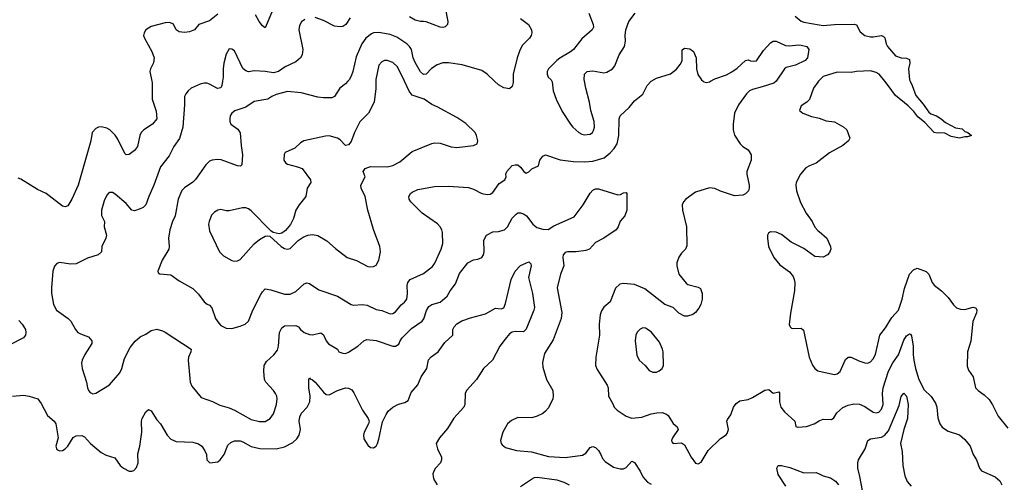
# Model space of a CAD drawing. Header units: inches. Extents: x 2001573 to 2220545, y 644482 to 846830.
# Tile 660 of 755: x 2144242 to 2151334, y 767109 to 770444. Entities that reach past the tile are written whole.
import ezdxf

# ---------------------------------------------------------------- set-up
doc = ezdxf.new("R2010")
doc.units = ezdxf.units.IN
doc.header["$MEASUREMENT"] = 0
for name, color, linetype in [('C1746', 7, 'Continuous'), ('C1747', 7, 'Continuous'), ('C1756', 7, 'Continuous'), ('C1757', 7, 'Continuous')]:
    doc.layers.add(name, color=color, linetype=linetype)

msp = doc.modelspace()

# ---------------------------------------------------------------- linework, layer by layer
at = {"layer": 'C1746', "color": 5}
for points, elevation in [([(2145194.2, 770000), (2145196.5, 769990), (2145197.4, 769870), (2145225.1, 769785.1), (2145230.2, 769730), (2145198.9, 769690), (2145135.3, 769650), (2145116.9, 769630), (2145107.6, 769610), (2145090.8, 769529.2), (2145070, 769502), (2145030, 769471.3), (2145010, 769469.6), (2145000, 769480), (2144950, 769582.6), (2144930, 769612), (2144891, 769650), (2144870, 769661.4), (2144830, 769670.9), (2144810, 769669.7), (2144790, 769659.6), (2144764.9, 769630), (2144753.7, 769570), (2144662.6, 769250), (2144617.6, 769150), (2144590, 769102.7), (2144570, 769094.5), (2144550, 769100.7), (2144432.1, 769192.1), (2144370, 769218.9), (2144250, 769294.7), (2144230, 769300.5)], 220), ([(2145703.4, 770000), (2145698.2, 769970), (2145690, 769951.7), (2145667.6, 769947.6), (2145610, 769979.2), (2145590, 769986.2), (2145570, 769986.4), (2145541.4, 769978.6), (2145478.4, 769950), (2145454.6, 769930), (2145439.6, 769910), (2145430.2, 769890), (2145430.2, 769830), (2145416.9, 769670), (2145393.2, 769586.8), (2145353.1, 769530), (2145318.4, 769461.6), (2145256.7, 769383.3), (2145209.1, 769250), (2145171.4, 769170), (2145150.2, 769110), (2145131.5, 769090), (2145110, 769079.9), (2145070, 769066.7), (2145050.6, 769070.6), (2145010, 769119.8), (2144930, 769185.4), (2144910, 769198.7), (2144890, 769198.4), (2144885.4, 769194.6), (2144870, 769178), (2144850, 769138), (2144832, 769070), (2144832.1, 769032.1), (2144852.7, 768990), (2144850.3, 768949.7), (2144866.5, 768890), (2144863.6, 768870), (2144833.7, 768810), (2144830.4, 768770), (2144807.3, 768750), (2144730, 768724.2), (2144650, 768683.7), (2144610, 768681.3), (2144530, 768694), (2144510, 768686), (2144493.7, 768666.3), (2144481.3, 768630), (2144470.3, 768510), (2144471.9, 768471.9), (2144484.9, 768390), (2144507, 768350), (2144591.8, 768290), (2144610.3, 768270), (2144644.2, 768210), (2144661.6, 768190), (2144679, 768179), (2144737.8, 768157.8), (2144761.6, 768130), (2144761.6, 768110), (2144710.4, 768030), (2144692.4, 767990), (2144688.5, 767968.5), (2144692.4, 767930), (2144723.1, 767830), (2144730.4, 767790), (2144738, 767770), (2144750, 767756.3), (2144770, 767748), (2144790, 767750.6), (2144890, 767810.8), (2144962.7, 767897.3), (2144978.3, 767930), (2144998, 768002), (2145038.5, 768081.5), (2145073, 768127), (2145110, 768158.4), (2145150, 768175.8), (2145190, 768202.4), (2145230, 768212.7), (2145270, 768201.6), (2145290, 768190.4), (2145477, 768070), (2145475.3, 768050), (2145458.2, 768010), (2145455.9, 767990), (2145470.3, 767830.3), (2145483, 767803), (2145550, 767720.7), (2145630, 767690.4), (2145684.2, 767664.2), (2145750, 767645.5), (2145789.3, 767629.3), (2145910, 767562), (2145970, 767546.5), (2146010, 767547.2), (2146045.1, 767570), (2146070, 767603), (2146091.1, 767670), (2146096.9, 767710), (2146094, 767730), (2146084.4, 767750), (2146071.1, 767770), (2146015.1, 767830), (2146005.1, 767850), (2145999.7, 767910), (2146003.5, 767950), (2146020.9, 767979.1), (2146071.8, 768028.2), (2146098.2, 768061.8), (2146106, 768090), (2146112.8, 768190), (2146130, 768222), (2146150, 768236.3), (2146230, 768240.5), (2146250, 768230.5), (2146264.9, 768210), (2146290, 768188.4), (2146330, 768173.7), (2146350, 768171.8), (2146410, 768186), (2146430, 768173), (2146450.2, 768130), (2146466.6, 768106.6), (2146531, 768070), (2146541, 768050), (2146570, 768039.3), (2146590, 768038.4), (2146610, 768047), (2146677, 768090), (2146721.2, 768130), (2146742.4, 768137.6), (2146810, 768131.7), (2146930, 768090.4), (2146950, 768090.4), (2146974, 768106), (2146983.5, 768130), (2146998, 768150), (2147063.1, 768216.9), (2147140.4, 768270), (2147152.6, 768287.4), (2147172.5, 768347.5), (2147190, 768377.4), (2147210, 768390.3), (2147270, 768407.9), (2147320.7, 768450), (2147343.7, 768490), (2147380.5, 768539.5), (2147410, 768613.4), (2147469.5, 768690), (2147510, 768712), (2147541.4, 768718.5), (2147570, 768730.6), (2147583.6, 768750), (2147587.8, 768770), (2147585.6, 768854.4), (2147604.7, 768890), (2147650, 768914.3), (2147690, 768916), (2147734.5, 768930), (2147755.1, 768950), (2147790, 769013), (2147817.1, 769042.9), (2147830, 769050.4), (2147850, 769052.4), (2147870, 769045.5), (2147892.7, 769030), (2147938.9, 768970), (2147966.6, 768946.6), (2148010, 768933.6), (2148049.6, 768930.3), (2148090, 768958.4), (2148237, 769023), (2148299.6, 769110), (2148350, 769192.7), (2148370, 769214.4), (2148390, 769224.4), (2148410, 769224.4), (2148550, 769181), (2148570, 769184.7), (2148590, 769196), (2148610, 769198), (2148616, 769190), (2148616, 769070), (2148601, 769030), (2148568.2, 768991.8), (2148552.4, 768950), (2148539.3, 768930), (2148450, 768869.6), (2148390, 768838), (2148346, 768790), (2148318.9, 768781.1), (2148250, 768769.7), (2148188.5, 768771.5), (2148170, 768766.6), (2148157.1, 768750), (2148154.4, 768730), (2148160.3, 768670), (2148136.5, 768610), (2148114.3, 768510), (2148146.4, 768333.6), (2148143.1, 768290), (2148084.6, 768135.4), (2148022, 768038), (2148007.8, 767972.3), (2148010, 767938), (2148035.8, 767850), (2148082, 767770), (2148085.5, 767730), (2148081.6, 767710), (2148050, 767646.6), (2148030, 767622), (2148010, 767606), (2147970, 767584.7), (2147930, 767573.3), (2147830, 767575.1), (2147784.9, 767555.1), (2147755.3, 767530), (2147722, 767470), (2147706, 767410), (2147710.5, 767390), (2147718.3, 767378.3), (2147741.1, 767361.1), (2147819.4, 767339.4), (2147928, 767328), (2148050, 767295), (2148170, 767288.4), (2148295.1, 767304.9), (2148320.6, 767319.4), (2148350, 767360.7), (2148370, 767368), (2148390, 767359.3), (2148410, 767338), (2148428.4, 767310), (2148440.3, 767280.2), (2148458.3, 767258.3), (2148519.2, 767219.2), (2148566.5, 767206.5), (2148590, 767206), (2148610, 767216), (2148650, 767261.3), (2148670, 767252.4), (2148710.2, 767190), (2148730, 767148.2), (2148763.1, 767110), (2148790, 767094.9)], 240), ([(2146606.7, 770000), (2146590, 769980.7), (2146549.2, 769950.8), (2146510, 769889.6), (2146490, 769881.6), (2146430, 769879.5), (2146390, 769885.1), (2146270, 769916.2), (2146170, 769927.3), (2146090, 769904.2), (2146057.3, 769890), (2146029.1, 769870.9), (2145930, 769853.1), (2145870, 769812.7), (2145792.1, 769787.9), (2145769.2, 769770.8), (2145758, 769750), (2145754.9, 769730), (2145754.9, 769710), (2145762, 769690), (2145814.2, 769654.2), (2145829.3, 769629.3), (2145836.6, 769536.6), (2145847.2, 769470), (2145842, 769398), (2145832.4, 769387.6), (2145810.4, 769389.6), (2145692.8, 769432.8), (2145663.8, 769436.2), (2145627.8, 769432.2), (2145610, 769423.1), (2145582.9, 769397.1), (2145508.5, 769291.5), (2145488.3, 769271.7), (2145430, 769232.8), (2145410, 769211.5), (2145382.8, 769150), (2145361.5, 769030), (2145342.2, 768990), (2145324, 768930), (2145313.4, 768870), (2145319.5, 768810), (2145315.8, 768790), (2145267.7, 768710), (2145236, 768630), (2145239.6, 768619.6), (2145250.8, 768610.8), (2145330, 768604.4), (2145390, 768562.4), (2145490, 768505.5), (2145530, 768465.5), (2145570, 768410.7), (2145592.3, 768392.3), (2145610, 768384.9), (2145627.1, 768367.1), (2145652, 768290), (2145675.3, 768255.2), (2145690, 768240.5), (2145730, 768219.3), (2145770, 768218), (2145830, 768235.2), (2145866.6, 768250), (2145889.6, 768270), (2145920.8, 768350), (2145978.3, 768461.7), (2145990, 768482.4), (2146010, 768503.8), (2146050, 768497.7), (2146150, 768464.8), (2146190, 768464.1), (2146230, 768484.2), (2146290, 768538.9), (2146310, 768546), (2146330, 768541.1), (2146395.9, 768495.9), (2146530, 768450.2), (2146630, 768391.5), (2146650, 768386.9), (2146710, 768391.1), (2146745.2, 768385.2), (2146810, 768354.6), (2146850, 768347.2), (2146910, 768323.6), (2146930, 768324.9), (2146950, 768337.6), (2146990, 768388.5), (2147013.2, 768406.8), (2147030, 768428.2), (2147034.8, 768470), (2147032.1, 768527.9), (2147038.3, 768550), (2147055.6, 768570), (2147150, 768613.8), (2147215.4, 768664.6), (2147232, 768688), (2147278.8, 768790), (2147290.8, 768830), (2147287.7, 768910), (2147282.7, 768930), (2147271, 768950), (2147251.2, 768971.2), (2147141.5, 769050), (2147058.4, 769130), (2147047.3, 769150), (2147045.1, 769170), (2147056, 769190), (2147070, 769200.5), (2147110, 769218.7), (2147230, 769242.4), (2147330, 769243.9), (2147474, 769234), (2147510, 769222.3), (2147570, 769191.7), (2147610, 769184.2), (2147630, 769187.2), (2147650, 769198.7), (2147696.6, 769263.4), (2147737, 769290), (2147745.6, 769310), (2147743.5, 769330), (2147751.5, 769350), (2147790, 769392.2), (2147810, 769398.4), (2147830, 769397.1), (2147850, 769381.6), (2147873.4, 769350), (2147890, 769338.4), (2147910, 769346), (2147931.6, 769368.4), (2147979, 769390), (2147989.4, 769430), (2148002, 769450), (2148010, 769460.7), (2148029.6, 769470.4), (2148134.6, 769434.6), (2148230, 769421.1), (2148310, 769420.1), (2148370, 769424.7), (2148450.9, 769449.1), (2148495.4, 769484.6), (2148524.3, 769515.7), (2148544.8, 769550), (2148557.4, 769610), (2148559.1, 769730), (2148566.3, 769750), (2148632, 769810), (2148670, 769859.1), (2148730, 769907.3), (2148762, 769970), (2148790, 769999.6), (2148790.6, 770000)], 260), ([(2146807.5, 770000), (2146807.3, 769947.3), (2146794.3, 769850), (2146755.3, 769770), (2146692.3, 769707.7), (2146654.3, 769630), (2146630, 769565.2), (2146610, 769540.9), (2146590, 769537), (2146550, 769578), (2146530, 769589.5), (2146470, 769606), (2146444.4, 769604.4), (2146288.9, 769571.1), (2146264.2, 769555.8), (2146222.8, 769517.2), (2146153.7, 769486.3), (2146148.2, 769471.8), (2146145.7, 769430), (2146159.3, 769410), (2146170, 769402), (2146244.2, 769384.2), (2146277.3, 769370), (2146335.8, 769290), (2146338.7, 769270), (2146313, 769230), (2146302, 769170), (2146254.8, 769110), (2146230.8, 769070), (2146214.8, 769010), (2146193.2, 768966.8), (2146155.9, 768924.1), (2146130, 768904), (2146110, 768899), (2146068.7, 768908.7), (2146050, 768922), (2145910, 769066.9), (2145890, 769081.5), (2145870, 769088.7), (2145847.6, 769087.6), (2145750, 769065.3), (2145730, 769065.3), (2145690, 769074.5), (2145670, 769069.8), (2145644.1, 769055.9), (2145624.3, 769035.7), (2145605.7, 768990), (2145602.6, 768970), (2145610, 768922.8), (2145680.7, 768770), (2145710, 768740.7), (2145770, 768707.7), (2145790, 768703), (2145810, 768704.9), (2145830, 768715.5), (2145930, 768828), (2145970, 768860.5), (2146010, 768884), (2146030, 768886.8), (2146042.8, 768882.8), (2146124.7, 768810), (2146150, 768794.8), (2146170, 768790.8), (2146190, 768794.8), (2146247.6, 768852.4), (2146283.9, 768876.1), (2146318, 768890), (2146350, 768894.9), (2146390, 768887.7), (2146454.8, 768850), (2146515.6, 768795.6), (2146600.5, 768730), (2146667.1, 768707.1), (2146750, 768665.7), (2146770, 768661.3), (2146790, 768663.8), (2146810, 768674), (2146829.6, 768710), (2146840.7, 768770), (2146835.1, 768810), (2146791, 768931), (2146750.7, 769070), (2146729.8, 769169.8), (2146701.1, 769230), (2146698.9, 769250), (2146729.5, 769310), (2146717, 769350), (2146729.5, 769370), (2146770, 769384.9), (2146890, 769383.6), (2146930, 769391.7), (2146980.6, 769419.4), (2147070, 769493.1), (2147210, 769551.4), (2147230, 769556.1), (2147270, 769554), (2147350, 769527), (2147390, 769523.1), (2147510, 769536.4), (2147536, 769550), (2147542, 769570), (2147532, 769610), (2147522, 769630), (2147455.8, 769695.8), (2147390, 769738.7), (2147250, 769814.7), (2147210, 769831.3), (2147156.2, 769870), (2147070, 769899.8), (2147048.1, 769928.1), (2147014, 770000)], 280), ([(2147795.8, 770000), (2147795.8, 769990), (2147790, 769962), (2147770, 769945.2), (2147730, 769952.7), (2147690, 769975.1), (2147663.2, 770000)], 260), ([(2148075.4, 770000), (2148076.9, 769996.9), (2148084.5, 769930), (2148106, 769870), (2148150, 769782.4), (2148208.8, 769690), (2148227, 769670), (2148270.4, 769630), (2148290, 769618.3), (2148310, 769614.3), (2148350, 769619.5), (2148367, 769630), (2148375.9, 769644.1), (2148381.7, 769670), (2148379.2, 769710), (2148355.6, 769790), (2148345.1, 769850), (2148319.2, 769950), (2148309.4, 770000)], 280), ([(2149690.2, 770000), (2149690, 769999.7), (2149673.1, 769986.9), (2149590, 769958.7), (2149519.2, 769940.8), (2149497.8, 769930), (2149476.6, 769910), (2149418.6, 769830), (2149390.3, 769770), (2149380.3, 769690), (2149381.1, 769650), (2149390.3, 769610.3), (2149430.5, 769550), (2149450, 769530.5), (2149490, 769506.8), (2149510.4, 769470), (2149510.5, 769430), (2149480.5, 769350), (2149480.5, 769330), (2149495.8, 769250), (2149496.4, 769230), (2149490.3, 769209.7), (2149470, 769189.5), (2149450, 769179.5), (2149390, 769175.1), (2149290, 769208), (2149250, 769228), (2149210, 769231.1), (2149110, 769201), (2149039.5, 769150), (2149023.2, 769130), (2149014.3, 769110), (2149016, 769070), (2149044.9, 768950), (2149046.9, 768813.1), (2149037.1, 768790), (2149010, 768762), (2148990, 768732.7), (2148974.4, 768690), (2148974.9, 768670), (2148990.4, 768610), (2149043.4, 768543.4), (2149055.2, 768535.2), (2149130, 768516), (2149145.4, 768505.4), (2149158.8, 768470), (2149158.8, 768430), (2149147.3, 768390), (2149134.9, 768365.1), (2149110, 768334), (2149090, 768319), (2149053, 768307), (2149030, 768307), (2148990, 768329.5), (2148950, 768369.4), (2148890, 768391.8), (2148744.4, 768504.4), (2148670, 768534), (2148590, 768542), (2148563.8, 768536.2), (2148532.5, 768507.5), (2148494, 768410), (2148449.1, 768370.9), (2148433.8, 768346.2), (2148424.1, 768315.9), (2148415.3, 768250), (2148419, 768170), (2148391.5, 768010), (2148390.3, 767950), (2148401.1, 767921.1), (2148472.9, 767810), (2148479.6, 767790), (2148482, 767730), (2148514.7, 767674.7), (2148523.8, 767650), (2148544.9, 767630), (2148610, 767585.7), (2148650, 767571.7), (2148722, 767578), (2148790, 767602.4), (2148830.4, 767610.4), (2148870, 767612.4), (2148899.9, 767599.9), (2148912.7, 767590), (2148950, 767534), (2148977.3, 767510), (2148985.5, 767490), (2148943.1, 767430), (2148936.4, 767410), (2148939.9, 767399.9), (2148950, 767388.9), (2149010, 767392.7), (2149030, 767379.1), (2149078.9, 767290), (2149110, 767246.4), (2149130, 767241.3), (2149150, 767254), (2149201.7, 767338.3), (2149290, 767425.5), (2149329.8, 767450.2), (2149338.6, 767461.4), (2149346.3, 767490), (2149336.3, 767550), (2149339.1, 767560.9), (2149365.1, 767594.9), (2149383.6, 767650), (2149402, 767678), (2149430, 767697.1), (2149490, 767706.7), (2149520.1, 767719.9), (2149610, 767774.4), (2149637.3, 767777.3), (2149670, 767751), (2149710, 767762), (2149714, 767754), (2149714.6, 767690), (2149724.2, 767650), (2149750, 767618), (2149826, 767550), (2149832, 767512), (2149846, 767506), (2149910, 767510.4), (2149964, 767530), (2150000, 767553.1)], 260), ([(2149165.3, 770000), (2149170, 769996.5), (2149190, 769991.3), (2149210, 769995.6), (2149218.1, 770000)], 260), ([(2149995.4, 770000), (2149990, 769994.5), (2149959.1, 769950), (2149930, 769869), (2149910.5, 769849.5), (2149870, 769822), (2149858, 769790), (2149882, 769770), (2149944.8, 769744.8), (2149990, 769736.5), (2150000, 769732.9)], 280), ([(2150000, 769426.3), (2149979.1, 769410), (2149930, 769391.2), (2149904.6, 769375.4), (2149867, 769330), (2149834.9, 769270), (2149832.9, 769250), (2149838.3, 769210), (2149865.5, 769125.5), (2149905.7, 769050), (2149950.2, 768990.2), (2149969.3, 768949.3), (2149990, 768924.9), (2150000, 768916.4)], 280), ([(2150000, 768734.3), (2149970, 768736), (2149890, 768794.7), (2149799.6, 768839.6), (2149730, 768894.8), (2149690, 768911.1), (2149650, 768915.6), (2149634.6, 768905.4), (2149628.7, 768891.3), (2149627.4, 768870), (2149636.5, 768810), (2149673.4, 768730), (2149717.4, 768677.4), (2149786.6, 768626.6), (2149812.3, 768592.3), (2149820.7, 768570), (2149824.9, 768550), (2149823, 768490), (2149792.8, 768327.2), (2149785.5, 768245.5), (2149790.5, 768230.5), (2149801.3, 768221.3), (2149810, 768218), (2149870, 768220.3), (2149886.6, 768206.6), (2149929.1, 768010), (2149953.3, 767953.3), (2149970.2, 767930.2), (2149991.7, 767911.7), (2150000, 767909.9)], 280), ([(2144189.6, 767730.4), (2144270, 767737.7), (2144310, 767730.2), (2144373, 767710), (2144398, 767678), (2144442.6, 767590), (2144490.2, 767550.2), (2144503.1, 767530), (2144518.4, 767430), (2144503, 767370), (2144510, 767346), (2144530, 767334.8), (2144550, 767338.8), (2144570, 767350.7), (2144590, 767370.8), (2144628.5, 767431.5), (2144650, 767443.7), (2144690, 767447), (2144710, 767435.8), (2144752, 767390), (2144830, 767324), (2144865.3, 767305.3), (2144926.4, 767286.4), (2144966.4, 767230), (2144990.4, 767210), (2145030, 767190.3), (2145050, 767188.9), (2145064.7, 767195.2), (2145084.1, 767215.9), (2145096, 767250), (2145093.3, 767313.3), (2145107, 767370), (2145122.2, 767470), (2145119.8, 767550), (2145123.5, 767570), (2145150, 767617.3), (2145170, 767634), (2145190, 767624), (2145230, 767560.5), (2145256.3, 767530), (2145304.4, 767450), (2145330, 767420.4), (2145370, 767403.6), (2145490, 767397.4), (2145530, 767385.5), (2145554, 767370), (2145576.1, 767336.1), (2145587.7, 767310), (2145590.8, 767270), (2145610.6, 767250.6), (2145670, 767257), (2145687.3, 767270), (2145714, 767310), (2145742.3, 767377.7), (2145762.8, 767397.2), (2145790, 767408.2), (2145830, 767407.6), (2145850, 767401.1), (2145910, 767366.7), (2145972.5, 767352.5), (2146090, 767351.5), (2146150, 767364.1), (2146210, 767395.5), (2146238, 767422), (2146255, 767450), (2146264, 767490), (2146254.9, 767550), (2146259.7, 767580.3), (2146272.4, 767607.6), (2146313.1, 767650), (2146330.8, 767690), (2146334.6, 767730), (2146324.5, 767790), (2146323.7, 767850), (2146330, 767861), (2146334, 767854), (2146350, 767847.7), (2146370, 767830.3), (2146430, 767759), (2146450, 767743.2), (2146470, 767739.2), (2146531.8, 767770), (2146590, 767790.2), (2146610, 767788.5), (2146635.3, 767775.2), (2146650, 767754), (2146711.6, 767630), (2146752.4, 767570), (2146760.3, 767550), (2146754.6, 767530), (2146723.1, 767470), (2146718.9, 767450), (2146722, 767422), (2146750, 767376.4), (2146770, 767360.3), (2146790, 767358), (2146810, 767370.5), (2146819.7, 767390), (2146830, 767421), (2146854.8, 767545.2), (2146881, 767599), (2146897.3, 767622.7), (2146929.2, 767650.8), (2146970, 767671.2), (2147016.3, 767683.7), (2147040.4, 767699.6), (2147062.4, 767757.6), (2147109.1, 767810.9), (2147133, 767870), (2147174, 767930), (2147187.2, 767992.8), (2147205.5, 768014.5), (2147255.8, 768050), (2147303.6, 768116.4), (2147362.7, 768170), (2147360.9, 768210), (2147372.3, 768230), (2147390, 768250.4), (2147426.6, 768273.4), (2147490, 768295.6), (2147596.4, 768323.6), (2147670, 768365.5), (2147710, 768359.1), (2147730, 768367.7), (2147742, 768398), (2147782.7, 768570), (2147809.7, 768630), (2147850, 768672.7), (2147910, 768698), (2147923.1, 768683.1), (2147925.7, 768670), (2147906.4, 768586.4), (2147935.3, 768470), (2147949.1, 768370), (2147945.8, 768350), (2147890, 768212), (2147870, 768193.3), (2147810, 768195.6), (2147790, 768191), (2147770, 768178.3), (2147738.3, 768141.7), (2147701.1, 768090), (2147648, 767990), (2147582, 767930), (2147531.6, 767850), (2147460.4, 767770), (2147450.4, 767750), (2147448.8, 767670), (2147441.1, 767650), (2147368.9, 767571.1), (2147322.9, 767497.1), (2147265.2, 767430), (2147242.1, 767390), (2147250.6, 767350.6), (2147281.3, 767290), (2147281.3, 767270), (2147272.4, 767250), (2147236.2, 767210), (2147225, 767190), (2147218, 767170), (2147219.6, 767150), (2147225.5, 767130), (2147250.1, 767090.1)], 220), ([(2144235.6, 768275.6), (2144260.3, 768250), (2144283.7, 768210), (2144287.2, 768190), (2144283.7, 768170), (2144270.3, 768149.7), (2144170, 768100.4)], 220), ([(2149760.2, 767080.2), (2149704.7, 767164.7), (2149696, 767210), (2149706, 767230), (2149730, 767231.4), (2149790, 767215.9), (2149890, 767176.5), (2149978.7, 767178.7), (2150000, 767169.5)], 240), ([(2147850, 767077.7), (2147927.4, 767132.6), (2147950, 767143.5), (2147970, 767146.3), (2148110, 767128), (2148162.4, 767110), (2148200.3, 767090)], 220)]:
    msp.add_lwpolyline(points, dxfattribs=dict(at, elevation=elevation))
at = {"layer": 'C1746', "color": 5, "elevation": 280}
msp.add_lwpolyline([(2148730, 768222), (2148710, 768212.3), (2148690, 768192), (2148679.5, 768170), (2148674.9, 768130), (2148686.3, 768026.3), (2148703.8, 767990), (2148748.2, 767950), (2148775.6, 767915.6), (2148802.9, 767902.9), (2148830, 767903.1), (2148848.2, 767911.8), (2148869.4, 767930), (2148878.4, 767950), (2148876.9, 768050), (2148872.1, 768070), (2148850, 768119.6), (2148790, 768194.7), (2148750, 768219.6)], close=True, dxfattribs=at)
at = {"layer": 'C1747', "color": 5}
for points, elevation in [([(2146106.5, 770613.5), (2146010, 770385.2), (2145990, 770399.3), (2145966.9, 770430), (2145939.8, 770479.8)], 220), ([(2147305.7, 770530), (2147325, 770430), (2147323.6, 770410), (2147306.8, 770393.2), (2147290, 770388.2), (2147270, 770389), (2147170, 770427.6), (2147150, 770431.6), (2147130, 770429.6), (2147090, 770439.7), (2147050, 770464.4)], 240), ([(2145670, 770484.7), (2145610, 770435.2), (2145533.1, 770410), (2145501.7, 770370), (2145464.5, 770355.5), (2145430, 770352), (2145390, 770355.9), (2145368.3, 770370), (2145350.7, 770410.7), (2145324.5, 770424.5), (2145290, 770421.8), (2145190, 770394.3), (2145150.6, 770370), (2145138.4, 770350), (2145134.4, 770330), (2145141.1, 770310), (2145194.3, 770214.3), (2145210.2, 770170), (2145206.2, 770133.8), (2145183.7, 770090), (2145178.7, 770070), (2145194.2, 770000)], 220), ([(2146622, 770458), (2146591.8, 770410), (2146570, 770395.1), (2146550, 770391.3), (2146510, 770396.9), (2146430, 770438.4), (2146370, 770459.6)], 240), ([(2147850, 770452.7), (2147907.7, 770410), (2147928, 770370), (2147930.6, 770350), (2147926, 770330), (2147914.9, 770310), (2147862.4, 770257.6), (2147842, 770218), (2147824.9, 770170), (2147795.8, 770050), (2147795.8, 770000)], 260), ([(2148340.9, 770490), (2148373.4, 770410), (2148374.7, 770390), (2148366, 770370), (2148290, 770305.1), (2148230, 770229.7), (2148210, 770211.5), (2148132.7, 770167.3), (2148110.6, 770150), (2148050.6, 770090), (2148041.3, 770070), (2148041.3, 770050), (2148048.7, 770030), (2148070.4, 770010.3), (2148075.4, 770000)], 280), ([(2148309.4, 770000), (2148306.9, 770013.1), (2148309.7, 770050.3), (2148329.6, 770070.3), (2148347.5, 770072.5), (2148370, 770074), (2148450, 770061.5), (2148470, 770064.9), (2148510.9, 770090), (2148527.7, 770112.3), (2148560.4, 770190), (2148598, 770250), (2148606.4, 770290), (2148602.2, 770330), (2148606.9, 770370), (2148629.7, 770430), (2148674.3, 770490)], 280), ([(2149828, 770468), (2149870, 770433.8), (2149890, 770426.2), (2150000, 770407.5)], 280), ([(2146295.1, 770444.9), (2146271.9, 770428.1), (2146257.4, 770402.6), (2146252, 770370), (2146281.7, 770230), (2146277.3, 770190), (2146265.3, 770170), (2146230, 770139.3), (2146155, 770105), (2146106.4, 770070), (2146070, 770060.2), (2146010, 770069.8), (2145930, 770074), (2145890, 770067.3), (2145870, 770074), (2145850, 770092), (2145790, 770219.3), (2145770, 770232.3), (2145750, 770234), (2145730, 770194.5), (2145713.3, 770130), (2145708, 770090), (2145708.3, 770028.3), (2145703.4, 770000)], 240), ([(2147663.2, 770000), (2147609.4, 770050), (2147570, 770076.9), (2147430, 770119.5), (2147330, 770133.6), (2147290, 770132.6), (2147250, 770118.7), (2147207.3, 770092.7), (2147170, 770051.3), (2147150, 770048.7), (2147130, 770067.4), (2147090, 770136), (2147076.4, 770170), (2147063.2, 770230), (2147050, 770251.7), (2147030, 770270.7), (2146958.1, 770318.1), (2146910, 770338), (2146828.3, 770351.7), (2146790.9, 770349.1), (2146777, 770343), (2146736.1, 770310), (2146706.5, 770270), (2146664.9, 770175.1), (2146641.5, 770070), (2146630, 770036), (2146615.3, 770010), (2146606.7, 770000)], 260), ([(2148790.6, 770000), (2148830, 770021.3), (2148930, 770053.4), (2148973.7, 770086.3), (2149000.4, 770119.6), (2149013.3, 770146.7), (2149013.2, 770226.8), (2149030, 770238.8), (2149070, 770234.9), (2149095.3, 770215.2), (2149114.9, 770170), (2149118, 770090), (2149127.6, 770047.6), (2149152, 770010), (2149165.3, 770000)], 260), ([(2149218.1, 770000), (2149250, 770017.1), (2149332.5, 770047.5), (2149372.1, 770067.9), (2149410, 770093.7), (2149470, 770150.7), (2149490, 770154.8), (2149506.4, 770146.4), (2149530, 770143.8), (2149550, 770148), (2149599.3, 770220.7), (2149650, 770277.3), (2149670, 770288.2), (2149690, 770288.4), (2149758.2, 770258.2), (2149790, 770255.9), (2149850, 770262.9), (2149870, 770261.2), (2149910.5, 770250), (2149926, 770230), (2149915.8, 770170), (2149899.3, 770150), (2149830, 770114.8), (2149761.7, 770098.3), (2149750, 770089.7), (2149690.2, 770000)], 260), ([(2147014, 770000), (2146964.4, 770104.4), (2146930, 770135.1), (2146890, 770149.8), (2146870, 770148.5), (2146850, 770140.5), (2146830, 770115.1), (2146807.6, 770012.4), (2146807.5, 770000)], 280), ([(2150000, 770004.6), (2149995.4, 770000)], 280)]:
    msp.add_lwpolyline(points, dxfattribs=dict(at, elevation=elevation))
at = {"layer": 'C1756', "color": 5}
for points, elevation in [([(2150655.6, 770000), (2150671.4, 769970), (2150697.6, 769897.6), (2150750, 769834), (2150790, 769776.4), (2150805.1, 769765.1), (2150845.5, 769750), (2150879.1, 769730), (2150910, 769702.8), (2150983.4, 769663.4), (2151030, 769656.3), (2151050, 769638.8), (2151072, 769630), (2151098, 769610), (2151070, 769599), (2151050, 769599), (2151010, 769589.7), (2150950, 769602.7), (2150906.3, 769626.3), (2150870, 769629.4), (2150850, 769625.1), (2150829.7, 769629.7), (2150761.7, 769701.7), (2150710, 769744), (2150681.6, 769781.6), (2150642.1, 769822.1), (2150550, 769896.8), (2150498.4, 769970), (2150474, 770000)], 280), ([(2150000, 769732.9), (2150050, 769715.3), (2150110, 769706.7), (2150177.3, 769670), (2150199.5, 769650), (2150220.3, 769590), (2150212.2, 769570), (2150170, 769536.9), (2150075.1, 769484.9), (2150000, 769426.3)], 280), ([(2150000, 768916.4), (2150054.9, 768870), (2150082, 768810), (2150084, 768790), (2150075.2, 768764.8), (2150061, 768750), (2150030, 768732.7), (2150000, 768734.3)], 280), ([(2150000, 767909.9), (2150110, 767886.5), (2150130, 767891.7), (2150151.4, 767908.6), (2150190, 767993.4), (2150210, 768012), (2150230, 768010.3), (2150285, 767985), (2150330, 767970.2), (2150350, 767968.3), (2150370, 767976.5), (2150390, 767998.9), (2150405.8, 768030), (2150437.2, 768170), (2150477.2, 768222.8), (2150522.7, 768297.3), (2150572.3, 768350), (2150598.7, 768430), (2150613.9, 768506.1), (2150651.4, 768608.6), (2150680.1, 768639.9), (2150707, 768653), (2150770, 768628), (2150790.2, 768610.2), (2150815.3, 768550), (2150828.2, 768530), (2150880.5, 768490), (2150930, 768442), (2150968.8, 768388.8), (2150990, 768367.7), (2151017.6, 768357.6), (2151050, 768355.3), (2151110, 768372.2), (2151130, 768366), (2151136.4, 768350), (2151133.7, 768330), (2151108.2, 768268.2), (2151092.7, 768127.3), (2151068.5, 768050), (2151066, 767946), (2151076.3, 767916.3), (2151110.7, 767870), (2151126.8, 767790), (2151146, 767770), (2151190, 767740.7), (2151225.8, 767705.8), (2151250, 767667.3), (2151290, 767585.5), (2151359.7, 767499.7)], 280), ([(2150000, 767553.1), (2150004.2, 767555.8), (2150030, 767564.4), (2150090, 767560.7), (2150105.6, 767574.4), (2150127.6, 767610), (2150170, 767647.4), (2150210, 767665.7), (2150250, 767675.3), (2150290, 767672), (2150330, 767656.5), (2150390, 767614.6), (2150410, 767610.3), (2150430, 767615.8), (2150450, 767635.5), (2150461.4, 767670), (2150457.5, 767750), (2150460.6, 767790), (2150499.3, 767910), (2150530, 767970.3), (2150571, 768029), (2150610, 768133.2), (2150630, 768164.4), (2150650, 768178.9), (2150657.3, 768177.3), (2150665.7, 768165.7), (2150678.6, 768090), (2150678.2, 768030), (2150683.1, 767990), (2150695.1, 767930), (2150718.6, 767850), (2150755.8, 767775.8), (2150806.6, 767726.6), (2150838.5, 767678.5), (2150847.1, 767650), (2150854.7, 767574.7), (2150870.3, 767530), (2150887.2, 767507.2), (2150910, 767489), (2150930, 767477.7), (2151010.3, 767450.3), (2151050, 767418.8), (2151088.8, 767368.8), (2151108.9, 767310), (2151133.7, 767270), (2151156.4, 767210), (2151170, 767193), (2151269.2, 767149.2), (2151300.7, 767120.7), (2151314.9, 767090)], 260), ([(2150311.7, 767050), (2150294.5, 767150), (2150278.7, 767210), (2150277.8, 767250), (2150283.1, 767270), (2150331.7, 767350), (2150351.8, 767410), (2150370, 767421.7), (2150450, 767433.9), (2150470, 767446.5), (2150500.8, 767479.2), (2150576.7, 767663.3), (2150590, 767728.5), (2150610, 767750.5), (2150630, 767730.4), (2150642.5, 767670), (2150636, 767570), (2150609.2, 767489.2), (2150585.5, 767390), (2150599.2, 767330), (2150602.9, 767230), (2150616.3, 767156.3), (2150634.9, 767114.9), (2150662.1, 767082.1)], 240), ([(2150000, 767169.5), (2150030, 767156.4), (2150082, 767142), (2150118.4, 767118.4), (2150138.8, 767090)], 240)]:
    msp.add_lwpolyline(points, dxfattribs=dict(at, elevation=elevation))
at = {"layer": 'C1757', "color": 5, "elevation": 280}
for points in [[(2150000, 770407.5), (2150030, 770402.4), (2150110, 770409.1), (2150252.1, 770412.1), (2150270, 770406), (2150295.6, 770355.6), (2150330.2, 770330.2), (2150370, 770319.7), (2150390, 770319.1), (2150450, 770330.4), (2150463.7, 770323.7), (2150472.5, 770312.5), (2150483.2, 770270), (2150493.8, 770250), (2150550, 770182.6), (2150590, 770168.7), (2150630, 770165.5), (2150650, 770156), (2150653.4, 770130), (2150643.2, 770090), (2150650.3, 770010), (2150655.6, 770000)], [(2150474, 770000), (2150433.5, 770050), (2150410, 770063.9), (2150370, 770075.8), (2150270, 770070.9), (2150230, 770063.5), (2150130, 770064.8), (2150030, 770035.1), (2150000, 770004.6)]]:
    msp.add_lwpolyline(points, dxfattribs=at)

doc.saveas('drawing.dxf')
